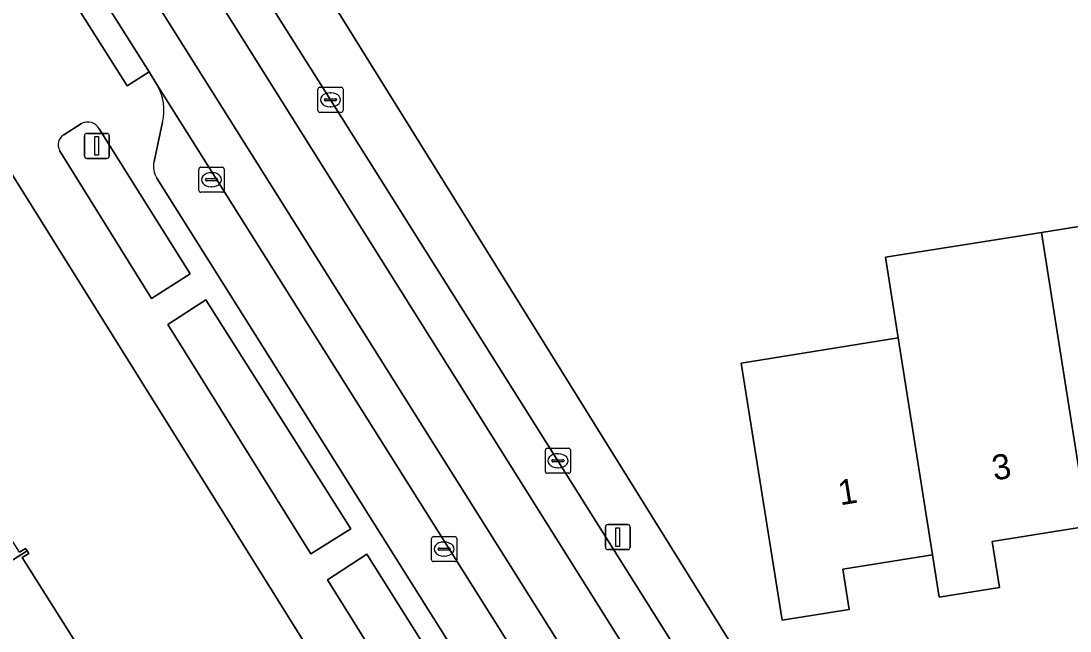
# Model space of a CAD drawing. Extents: x 160077 to 160948, y 386481 to 387498.
# Drawn here: x 160424.4 to 160466.22, y 387032.98 to 387057.29 of the extents above; entities that cross this region are included whole.
import ezdxf

# ---------------------------------------------------------------- set-up
doc = ezdxf.new("R2010")
doc.units = 0
for name, color, linetype in [('IMGEO_Erf', 7, 'Continuous'), ('IMGEO_Groenvoorziening', 7, 'Continuous'), ('IMGEO_Kolk', 7, 'Continuous'), ('IMGEO_Lichtmast', 7, 'Continuous'), ('IMGEO_Pand', 7, 'Continuous'), ('IMGEO_Pand_nummerreeks', 7, 'Continuous'), ('IMGEO_Parkeervlak_open', 7, 'Continuous'), ('IMGEO_Rijbaan_lokaal_gesloten', 7, 'Continuous'), ('IMGEO_Rijbaan_lokaal_open', 7, 'Continuous'), ('IMGEO_Voetpad_open', 7, 'Continuous')]:
    doc.layers.add(name, color=color, linetype=linetype)

msp = doc.modelspace()

# ---------------------------------------------------------------- linework, layer by layer
at = {"layer": 'IMGEO_Erf'}
for points in [[(160436.293, 387058.867), (160454.264, 387029.968), (160471.096, 387032.344), (160516.497, 387039.629), (160514.932, 387049.194), (160513.761, 387056.353), (160520.499, 387057.388)], [(160445.527, 387016.772), (160445.519, 387016.785), (160423.783, 387051.6)], [(160466.926, 387037.16), (160463.115, 387036.549), (160463.409, 387034.708), (160461.004, 387034.322), (160460.736, 387036.017), (160457.155, 387035.444), (160457.412, 387033.837), (160454.748, 387033.41), (160453.108, 387043.652), (160459.37, 387044.655), (160458.86, 387047.876), (160463.832, 387048.666), (160465.075, 387048.863), (160471.289, 387049.85)], [(160424.337, 387036.116), (160424.58, 387036.269), (160424.642, 387036.17), (160424.705, 387036.07), (160424.447, 387035.907), (160427.556, 387030.979)]]:
    msp.add_lwpolyline(points, dxfattribs=at)
at = {"layer": 'IMGEO_Groenvoorziening'}
for points in [[(160426.815, 387053.205), (160426.099, 387052.757)], [(160425.939, 387052.13), (160429.599, 387046.231), (160431.137, 387047.208), (160427.518, 387052.991)]]:
    msp.add_lwpolyline(points, dxfattribs=at)
for points in [[(160431.771, 387046.182), (160430.252, 387045.198), (160435.956, 387036.047), (160437.544, 387037.055)], [(160438.184, 387036.037), (160436.613, 387035.011), (160442.33, 387025.857), (160443.932, 387026.885)]]:
    msp.add_lwpolyline(points, close=True, dxfattribs=at)
for centre, radius, start, end in [((160427.059, 387052.745), 0.52, 28.1653, 117.9732), ((160426.359, 387052.357), 0.477, 122.9781, 208.3911)]:
    msp.add_arc(centre, radius, start, end, dxfattribs=at)
at = {"layer": 'IMGEO_Kolk'}
for p, q in [((160436.235, 387053.723), (160436.235, 387054.575)), ((160436.31, 387054.649), (160437.162, 387054.649)), ((160437.236, 387054.575), (160437.236, 387053.723)), ((160436.494, 387054.143), (160436.494, 387054.155)), ((160436.932, 387054.106), (160436.534, 387054.106)), ((160436.537, 387054.192), (160436.935, 387054.192)), ((160436.723, 387054.429), (160436.748, 387054.429)), ((160436.978, 387054.155), (160436.978, 387054.143)), ((160437.162, 387053.649), (160436.31, 387053.649)), ((160436.746, 387053.869), (160436.721, 387053.869)), ((160431.492, 387050.538), (160431.492, 387051.39)), ((160431.567, 387051.464), (160432.419, 387051.464)), ((160431.98, 387051.244), (160432.005, 387051.244)), ((160432.493, 387051.39), (160432.493, 387050.538)), ((160431.751, 387050.958), (160431.751, 387050.97)), ((160432.189, 387050.921), (160431.791, 387050.921)), ((160431.794, 387051.007), (160432.192, 387051.007)), ((160432.003, 387050.684), (160431.978, 387050.684)), ((160432.235, 387050.97), (160432.235, 387050.958)), ((160432.419, 387050.464), (160431.567, 387050.464)), ((160445.379, 387040.262), (160446.231, 387040.262)), ((160445.304, 387039.336), (160445.304, 387040.188)), ((160445.792, 387040.042), (160445.817, 387040.042)), ((160446.305, 387040.188), (160446.305, 387039.336)), ((160445.563, 387039.756), (160445.563, 387039.768)), ((160446.001, 387039.719), (160445.603, 387039.719)), ((160445.606, 387039.805), (160446.004, 387039.805)), ((160445.815, 387039.482), (160445.79, 387039.482)), ((160446.047, 387039.768), (160446.047, 387039.756)), ((160446.231, 387039.262), (160445.379, 387039.262)), ((160440.765, 387035.816), (160440.765, 387036.668)), ((160440.84, 387036.742), (160441.692, 387036.742)), ((160441.253, 387036.522), (160441.278, 387036.522)), ((160441.766, 387036.668), (160441.766, 387035.816)), ((160441.024, 387036.236), (160441.024, 387036.248)), ((160441.462, 387036.199), (160441.064, 387036.199)), ((160441.067, 387036.285), (160441.465, 387036.285)), ((160441.508, 387036.248), (160441.508, 387036.236)), ((160441.692, 387035.742), (160440.84, 387035.742)), ((160441.276, 387035.962), (160441.251, 387035.962))]:
    msp.add_line(p, q, dxfattribs=at)
for points in [[(160436.235, 387053.723), (160436.235, 387054.575)], [(160436.31, 387054.649), (160437.162, 387054.649)], [(160437.236, 387054.575), (160437.236, 387053.723)], [(160437.162, 387053.649), (160436.31, 387053.649)], [(160431.492, 387050.538), (160431.492, 387051.39)], [(160431.567, 387051.464), (160432.419, 387051.464)], [(160432.493, 387051.39), (160432.493, 387050.538)], [(160432.419, 387050.464), (160431.567, 387050.464)], [(160445.379, 387040.262), (160446.231, 387040.262)], [(160445.304, 387039.336), (160445.304, 387040.188)], [(160446.305, 387040.188), (160446.305, 387039.336)], [(160446.231, 387039.262), (160445.379, 387039.262)], [(160440.765, 387035.816), (160440.765, 387036.668)], [(160440.84, 387036.742), (160441.692, 387036.742)], [(160441.766, 387036.668), (160441.766, 387035.816)], [(160441.692, 387035.742), (160440.84, 387035.742)]]:
    msp.add_lwpolyline(points, dxfattribs=at)
for centre, radius, start, end in [((160436.312, 387054.573), 0.0765, 91.552, 178.448), ((160436.312, 387054.573), 0.0765, 91.552, 178.448), ((160437.16, 387054.573), 0.0765, 1.552, 88.448), ((160437.16, 387054.573), 0.0765, 1.552, 88.448), ((160436.534, 387054.152), 0.0403, 85.8775, 175.7526), ((160436.531, 387054.142), 0.0366, 178.938, 274.7102), ((160436.935, 387054.149), 0.043, 264.8664, 352.4533), ((160436.939, 387054.154), 0.0386, 1.7309, 96.639), ((160436.312, 387053.725), 0.0765, 181.552, 268.448), ((160436.312, 387053.725), 0.0765, 181.552, 268.448), ((160437.16, 387053.725), 0.0765, 271.552, 358.448), ((160437.16, 387053.725), 0.0765, 271.552, 358.448), ((160431.569, 387051.388), 0.0765, 91.552, 178.448), ((160431.569, 387051.388), 0.0765, 91.552, 178.448), ((160432.417, 387051.388), 0.0765, 1.552, 88.448), ((160432.417, 387051.388), 0.0765, 1.552, 88.448), ((160431.791, 387050.967), 0.0403, 85.8775, 175.7526), ((160431.788, 387050.957), 0.0366, 178.938, 274.7102), ((160432.192, 387050.964), 0.043, 264.8664, 352.4533), ((160432.196, 387050.969), 0.0386, 1.7309, 96.639), ((160431.569, 387050.54), 0.0765, 181.552, 268.448), ((160431.569, 387050.54), 0.0765, 181.552, 268.448), ((160432.417, 387050.54), 0.0765, 271.552, 358.448), ((160432.417, 387050.54), 0.0765, 271.552, 358.448), ((160445.381, 387040.186), 0.0765, 91.552, 178.448), ((160445.381, 387040.186), 0.0765, 91.552, 178.448), ((160446.229, 387040.186), 0.0765, 1.552, 88.448), ((160446.229, 387040.186), 0.0765, 1.552, 88.448), ((160445.603, 387039.765), 0.0403, 85.8775, 175.7526), ((160445.6, 387039.755), 0.0366, 178.938, 274.7102), ((160446.004, 387039.762), 0.043, 264.8664, 352.4533), ((160446.008, 387039.767), 0.0386, 1.7309, 96.639), ((160445.381, 387039.338), 0.0765, 181.552, 268.448), ((160445.381, 387039.338), 0.0765, 181.552, 268.448), ((160446.229, 387039.338), 0.0765, 271.552, 358.448), ((160446.229, 387039.338), 0.0765, 271.552, 358.448), ((160440.842, 387036.666), 0.0765, 91.552, 178.448), ((160440.842, 387036.666), 0.0765, 91.552, 178.448), ((160441.69, 387036.666), 0.0765, 1.552, 88.448), ((160441.69, 387036.666), 0.0765, 1.552, 88.448), ((160441.064, 387036.245), 0.0403, 85.8775, 175.7526), ((160441.061, 387036.235), 0.0366, 178.938, 274.7102), ((160441.465, 387036.242), 0.043, 264.8664, 352.4533), ((160441.469, 387036.247), 0.0386, 1.7309, 96.639), ((160440.842, 387035.818), 0.0765, 181.552, 268.448), ((160440.842, 387035.818), 0.0765, 181.552, 268.448), ((160441.69, 387035.818), 0.0765, 271.552, 358.448), ((160441.69, 387035.818), 0.0765, 271.552, 358.448)]:
    msp.add_arc(centre, radius, start, end, dxfattribs=at)
for centre, major_axis, ratio, start_param, end_param in [((160436.722, 387054.149), (-0.387, 0.002), 0.722429, 4.712389, 7.853982), ((160436.747, 387054.149), (-0.39, 0.002), 0.717154, 1.570796, 4.712389), ((160431.979, 387050.964), (-0.387, 0.002), 0.722429, 4.712389, 7.853982), ((160432.004, 387050.964), (-0.39, 0.002), 0.717154, 1.570796, 4.712389), ((160445.791, 387039.762), (-0.387, 0.002), 0.722429, 4.712389, 7.853982), ((160445.816, 387039.762), (-0.39, 0.002), 0.717154, 1.570796, 4.712389), ((160441.252, 387036.242), (-0.387, 0.002), 0.722429, 4.712389, 7.853982), ((160441.277, 387036.242), (-0.39, 0.002), 0.717154, 1.570796, 4.712389)]:
    msp.add_ellipse(centre, major_axis=major_axis, ratio=ratio, start_param=start_param, end_param=end_param, dxfattribs=at)
at = {"layer": 'IMGEO_Lichtmast'}
for p, q in [((160427.024, 387052.811), (160427.814, 387052.811)), ((160427.814, 387052.811), (160427.024, 387052.811)), ((160426.924, 387051.911), (160426.924, 387052.711)), ((160426.924, 387052.711), (160426.924, 387051.911)), ((160427.914, 387052.711), (160427.914, 387051.911)), ((160427.914, 387051.911), (160427.914, 387052.711)), ((160427.814, 387051.811), (160427.024, 387051.811)), ((160427.024, 387051.811), (160427.814, 387051.811)), ((160447.693, 387036.32), (160447.693, 387037.12)), ((160447.693, 387037.12), (160447.693, 387036.32)), ((160447.793, 387037.22), (160448.583, 387037.22)), ((160448.583, 387037.22), (160447.793, 387037.22)), ((160448.683, 387037.12), (160448.683, 387036.32)), ((160448.683, 387036.32), (160448.683, 387037.12)), ((160448.583, 387036.22), (160447.793, 387036.22)), ((160447.793, 387036.22), (160448.583, 387036.22))]:
    msp.add_line(p, q, dxfattribs=at)
for points in [[(160427.344, 387052.686), (160427.494, 387052.686), (160427.494, 387051.936), (160427.344, 387051.936), (160427.344, 387052.686)], [(160448.113, 387037.095), (160448.263, 387037.095), (160448.263, 387036.345), (160448.113, 387036.345), (160448.113, 387037.095)]]:
    msp.add_lwpolyline(points, dxfattribs=at)
for centre, start, end in [((160427.024, 387052.711), 90, 180), ((160427.024, 387052.711), 90, 180), ((160427.814, 387052.711), 0, 90), ((160427.814, 387052.711), 360, 90), ((160427.024, 387051.911), 180, 270), ((160427.024, 387051.911), 180, 270), ((160427.814, 387051.911), 270, 0), ((160427.814, 387051.911), 270, 0), ((160447.793, 387037.12), 90, 180), ((160447.793, 387037.12), 90, 180), ((160448.583, 387037.12), 0, 90), ((160448.583, 387037.12), 360, 90), ((160447.793, 387036.32), 180, 270), ((160447.793, 387036.32), 180, 270), ((160448.583, 387036.32), 270, 0), ((160448.583, 387036.32), 270, 0)]:
    msp.add_arc(centre, 0.1, start, end, dxfattribs=at)
at = {"layer": 'IMGEO_Pand'}
for points in [[(160471.41, 387049.138), (160471.289, 387049.85), (160465.075, 387048.863), (160466.926, 387037.16), (160467.215, 387035.332), (160469.773, 387035.742), (160469.498, 387037.457), (160473.159, 387038.044)], [(160465.075, 387048.863), (160463.832, 387048.666), (160458.86, 387047.876), (160459.37, 387044.655), (160460.736, 387036.017), (160461.004, 387034.322), (160463.409, 387034.708), (160463.115, 387036.549), (160466.926, 387037.16)], [(160459.37, 387044.655), (160453.108, 387043.652), (160454.748, 387033.41), (160457.412, 387033.837), (160457.155, 387035.444), (160460.736, 387036.017)], [(160414.96, 387037.265), (160418.212, 387032.112), (160424.642, 387036.17), (160424.58, 387036.269), (160424.337, 387036.116), (160421.202, 387041.085), (160421.503, 387041.275), (160421.45, 387041.36)], [(160418.212, 387032.112), (160421.473, 387026.944), (160427.914, 387031.009), (160427.84, 387031.158), (160427.556, 387030.979), (160424.447, 387035.907), (160424.705, 387036.07), (160424.642, 387036.17)]]:
    msp.add_lwpolyline(points, close=True, dxfattribs=at)
at = {"layer": 'IMGEO_Parkeervlak_open'}
for points in [[(160450.802, 387021.407), (160429.818, 387054.758)], [(160430.041, 387053.256), (160429.702, 387051.69)], [(160429.809, 387051.026), (160447.411, 387023.059)]]:
    msp.add_lwpolyline(points, dxfattribs=at)
for centre, radius, start, end in [((160428.038, 387053.726), 2.058, 346.7906, 30.0993), ((160430.568, 387051.489), 0.889, 166.9213, 211.3872)]:
    msp.add_arc(centre, radius, start, end, dxfattribs=at)
at = {"layer": 'IMGEO_Rijbaan_lokaal_gesloten'}
for points in [[(160416.063, 387087.072), (160406.823, 387101.852), (160398.089, 387115.794), (160388.289, 387131.421), (160386.556, 387134.162), (160385.146, 387133.284), (160405.388, 387100.925), (160454.017, 387023.48), (160455.457, 387024.416), (160453.748, 387027.125), (160445.805, 387039.762), (160436.736, 387054.149), (160431.311, 387062.749), (160427.037, 387069.523), (160425.845, 387071.435)], [(160383.315, 387132.149), (160381.898, 387131.264), (160382.171, 387130.783), (160398.645, 387104.519), (160401.279, 387100.695), (160425.761, 387061.225), (160426.837, 387059.5), (160429.508, 387055.263), (160429.818, 387054.758), (160450.802, 387021.407), (160452.236, 387022.341), (160427.331, 387061.943), (160402.73, 387101.168), (160393.07, 387116.568)], [(160426.837, 387059.5), (160425.948, 387058.959), (160428.625, 387054.7), (160429.508, 387055.263)]]:
    msp.add_lwpolyline(points, close=True, dxfattribs=at)
at = {"layer": 'IMGEO_Rijbaan_lokaal_open'}
msp.add_lwpolyline([(160405.388, 387100.925), (160385.146, 387133.284), (160383.315, 387132.149), (160393.07, 387116.568), (160402.73, 387101.168), (160427.331, 387061.943), (160452.236, 387022.341), (160454.017, 387023.48)], close=True, dxfattribs=at)
at = {"layer": 'IMGEO_Voetpad_open'}
for points in [[(160375.529, 387128.679), (160377.667, 387125.214), (160378.372, 387124.087), (160421.163, 387055.706), (160423.783, 387051.6), (160445.519, 387016.785), (160445.527, 387016.772)], [(160464.986, 387012.914), (160460.883, 387019.457), (160459.086, 387022.289), (160456.003, 387027.165), (160454.264, 387029.968), (160436.293, 387058.867), (160436.241, 387058.827), (160426.893, 387073.762), (160426.9, 387073.769), (160411.212, 387098.821)], [(160416.063, 387087.072), (160425.845, 387071.435), (160427.037, 387069.523), (160427.914, 387070.081), (160432.188, 387063.326), (160431.311, 387062.749), (160436.736, 387054.149), (160445.805, 387039.762), (160453.748, 387027.125), (160455.457, 387024.416), (160456.003, 387023.539), (160466.121, 387007.413)], [(160429.818, 387054.758), (160429.508, 387055.263), (160428.625, 387054.7), (160425.948, 387058.959), (160426.837, 387059.5), (160425.761, 387061.225)], [(160426.099, 387052.757), (160426.815, 387053.205)], [(160429.702, 387051.69), (160430.041, 387053.256)], [(160427.518, 387052.991), (160431.137, 387047.208), (160429.599, 387046.231), (160425.939, 387052.13)], [(160447.411, 387023.059), (160429.809, 387051.026)]]:
    msp.add_lwpolyline(points, dxfattribs=at)
for points in [[(160430.252, 387045.198), (160431.771, 387046.182), (160437.544, 387037.055), (160435.956, 387036.047)], [(160436.613, 387035.011), (160438.184, 387036.037), (160443.932, 387026.885), (160442.33, 387025.857)]]:
    msp.add_lwpolyline(points, close=True, dxfattribs=at)
for centre, radius, start, end in [((160428.038, 387053.726), 2.058, 346.7906, 30.0993), ((160427.059, 387052.745), 0.52, 28.1653, 117.9732), ((160426.359, 387052.357), 0.477, 122.9781, 208.3911), ((160430.568, 387051.489), 0.889, 166.9213, 211.3872)]:
    msp.add_arc(centre, radius, start, end, dxfattribs=at)

# ---------------------------------------------------------------- texts
at = {"layer": 'IMGEO_Pand_nummerreeks'}
for s, p in [('3', (160463.191, 387038.971)), ('1', (160457.055, 387037.983))]:
    msp.add_text(s, height=1, rotation=9.1444, dxfattribs=at).set_placement(p)

doc.saveas('drawing.dxf')
